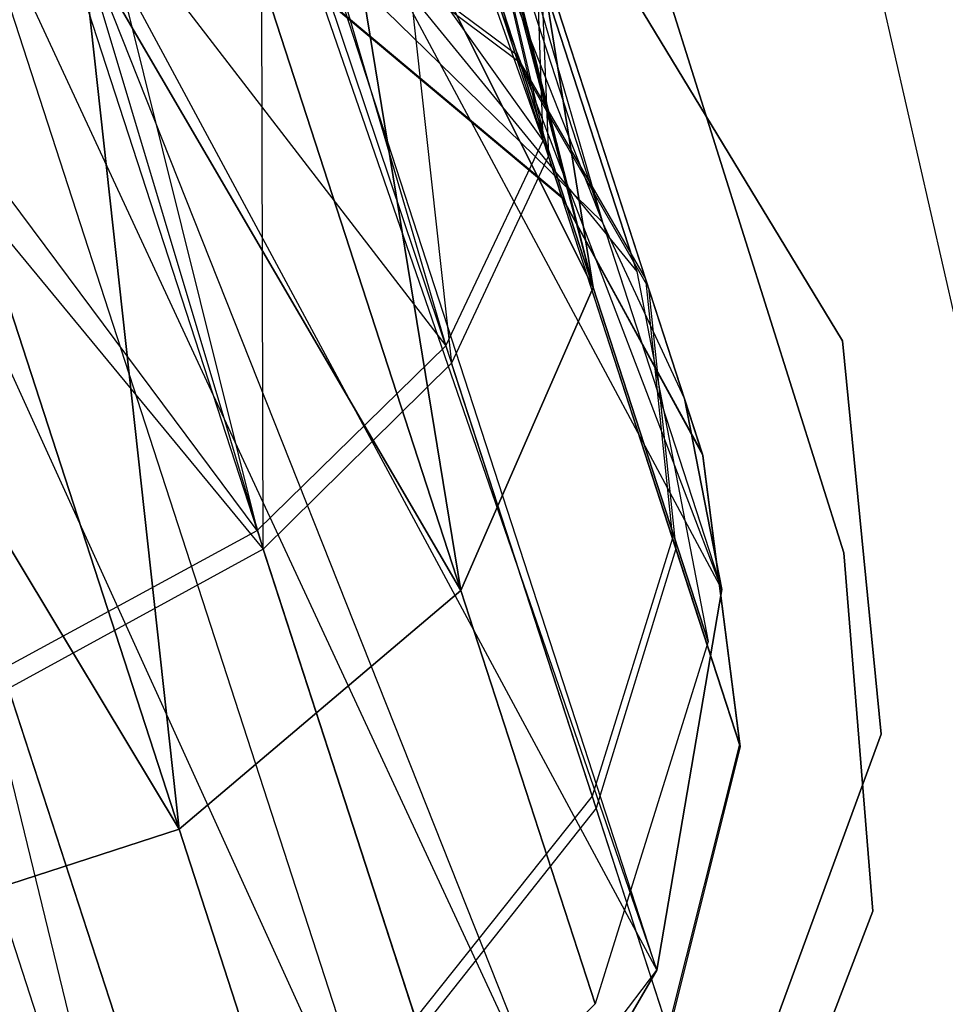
# Model space of a CAD drawing. Extents: x 0.3 to 7.1, y -3.38 to 3.38.
# Tile 261 of 604: x 3.25 to 3.36, y 1.38 to 1.5. Entities that reach past the tile are written whole.
import ezdxf

# ---------------------------------------------------------------- set-up
doc = ezdxf.new("R2010")
doc.units = 0
doc.header["$LTSCALE"] = 2.54
doc.layers.get('0').update_dxf_attribs({"linetype": 'CONTINUOUS'})

# ---------------------------------------------------------------- blocks, each defined once
blk = doc.blocks.new('SINGLES_AVVSTL_STL')
at = {"color": 0}
for p, q in [((3.28092, 1.57266, 61.46633), (3.31771, 1.47939, 61.44865)), ((3.28092, 1.57266, 61.46633), (3.31771, 1.47939, 61.44865)), ((3.28801, 1.5708, 61.44863), (3.31771, 1.47939, 61.44865)), ((3.28801, 1.5708, 61.44863), (3.31771, 1.47939, 61.44865)), ((3.29014, 1.57127, 20.51445), (3.31655, 1.47131, 20.49216)), ((3.29014, 1.57127, 20.51445), (3.31655, 1.47131, 20.49216)), ((3.29217, 1.56728, 54.91328), (3.31037, 1.48951, 54.90357)), ((3.29217, 1.56728, 54.91328), (3.31037, 1.48951, 54.90357)), ((3.29242, 1.56661, 20.52535), (3.31655, 1.47131, 20.49216)), ((3.29242, 1.56661, 20.52535), (3.31655, 1.47131, 20.49216)), ((3.29242, 1.56661, 61.42473), (3.31771, 1.47939, 61.44865)), ((3.29242, 1.56661, 61.42473), (3.31771, 1.47939, 61.44865)), ((3.29273, 1.56553, 54.53752), (3.311, 1.48759, 54.5485)), ((3.29273, 1.56553, 54.53752), (3.311, 1.48759, 54.5485)), ((3.29132, 1.56061, 61.40081), (3.3325, 1.43387, 61.40079)), ((3.29132, 1.56061, 61.40081), (3.31771, 1.47939, 61.44865)), ((3.29132, 1.56061, 61.40081), (3.3325, 1.43387, 61.40079)), ((3.29132, 1.56061, 61.40081), (3.31771, 1.47939, 61.44865)), ((3.31655, 1.47131, 20.1967), (3.29332, 1.56149, 20.15262)), ((3.31655, 1.47131, 20.1967), (3.29332, 1.56149, 20.15262)), ((3.29332, 1.56149, 20.53625), (3.31655, 1.47131, 20.49216)), ((3.29332, 1.56149, 20.53625), (3.31655, 1.47131, 20.49216)), ((3.28641, 1.55465, 61.38237), (3.3325, 1.43387, 61.40079)), ((3.28641, 1.55465, 61.38237), (3.3325, 1.43387, 61.40079)), ((3.28993, 1.55241, 54.94406), (3.31037, 1.48951, 54.90357)), ((3.28993, 1.55241, 54.94406), (3.31037, 1.48951, 54.90357)), ((3.31655, 1.47131, 20.1967), (3.29091, 1.55022, 20.13144)), ((3.31655, 1.47131, 20.1967), (3.29091, 1.55022, 20.13144)), ((3.29091, 1.55022, 20.55742), (3.31655, 1.47131, 20.49216)), ((3.29091, 1.55022, 20.55742), (3.31655, 1.47131, 20.49216)), ((3.28944, 1.54858, 54.50336), (3.299, 1.4619, 54.52513)), ((3.28944, 1.54858, 54.50336), (3.299, 1.4619, 54.52513)), ((3.28944, 1.54858, 54.50336), (3.311, 1.48759, 54.5485)), ((3.28944, 1.54858, 54.50336), (3.311, 1.48759, 54.5485)), ((3.34296, 1.54807, 5.1494), (3.38077, 1.38242, 5.30457)), ((3.34296, 1.54807, 5.1494), (3.38077, 1.38242, 5.30457)), ((3.32444, 1.38669, 61.35841), (3.27313, 1.54464, 61.35842)), ((3.27313, 1.54464, 61.35842), (3.3325, 1.43387, 61.40079)), ((3.27313, 1.54464, 61.35842), (3.3325, 1.43387, 61.40079)), ((3.32444, 1.38669, 61.35841), (3.27313, 1.54464, 61.35842)), ((3.27047, 1.543, 61.35514), (3.32444, 1.38669, 61.35841)), ((3.27047, 1.543, 61.35514), (3.32444, 1.38669, 61.35841)), ((3.31655, 1.47131, 20.1967), (3.28307, 1.5381, 20.11213)), ((3.31655, 1.47131, 20.1967), (3.28307, 1.5381, 20.11213)), ((3.30017, 1.43374, 20.17199), (3.28307, 1.5381, 20.11213)), ((3.30017, 1.43374, 20.17199), (3.28307, 1.5381, 20.11213)), ((3.28307, 1.5381, 20.57673), (3.31655, 1.47131, 20.49216)), ((3.28307, 1.5381, 20.57673), (3.31655, 1.47131, 20.49216)), ((3.28307, 1.5381, 20.57673), (3.30017, 1.43374, 20.51688)), ((3.28307, 1.5381, 20.57673), (3.30017, 1.43374, 20.51688)), ((3.31037, 1.48951, 54.90357), (3.27715, 1.53605, 54.97045)), ((3.27715, 1.53605, 54.97045), (3.2983, 1.46406, 54.92718)), ((3.27715, 1.53605, 54.97045), (3.2983, 1.46406, 54.92718)), ((3.31037, 1.48951, 54.90357), (3.27715, 1.53605, 54.97045)), ((3.29575, 1.53452, 54.84898), (3.30686, 1.50031, 54.80463)), ((3.29575, 1.53452, 54.84898), (3.30686, 1.50031, 54.80463)), ((3.30716, 1.4994, 54.64743), (3.29618, 1.53319, 54.60255)), ((3.30716, 1.4994, 54.64743), (3.29618, 1.53319, 54.60255)), ((3.27565, 1.43886, 54.50856), (3.27542, 1.53203, 54.47771)), ((3.27542, 1.53203, 54.47771), (3.299, 1.4619, 54.52513)), ((3.27542, 1.53203, 54.47771), (3.299, 1.4619, 54.52513)), ((3.27565, 1.43886, 54.50856), (3.27542, 1.53203, 54.47771)), ((3.24685, 1.53068, 61.3357), (3.31222, 1.36591, 61.34243)), ((3.24685, 1.53068, 61.3357), (3.31222, 1.36591, 61.34243)), ((3.24685, 1.53068, 61.3357), (3.32444, 1.38669, 61.35841)), ((3.24685, 1.53068, 61.3357), (3.32444, 1.38669, 61.35841)), ((3.31901, 1.52915, 54.83894), (3.34763, 1.4384, 54.83894)), ((3.34763, 1.4384, 54.63894), (3.31901, 1.52915, 54.63894)), ((3.31901, 1.52915, 54.83894), (3.34763, 1.4384, 54.83894)), ((3.34763, 1.4384, 54.63894), (3.31901, 1.52915, 54.63894)), ((3.31901, 1.52914, 20.47364), (3.34763, 1.4384, 20.47364)), ((3.34763, 1.4384, 20.27364), (3.31901, 1.52914, 20.27364)), ((3.31901, 1.52914, 20.47364), (3.34763, 1.4384, 20.47364)), ((3.34763, 1.4384, 20.27364), (3.31901, 1.52914, 20.27364)), ((3.23758, 1.5266, 61.33123), (3.29538, 1.34866, 61.33122)), ((3.23758, 1.5266, 61.33123), (3.29538, 1.34866, 61.33122)), ((3.23758, 1.5266, 61.33123), (3.31222, 1.36591, 61.34243)), ((3.23758, 1.5266, 61.33123), (3.31222, 1.36591, 61.34243)), ((3.30017, 1.43374, 20.17199), (3.27024, 1.52585, 20.09581)), ((3.30017, 1.43374, 20.17199), (3.27024, 1.52585, 20.09581)), ((3.27024, 1.52585, 20.59306), (3.30017, 1.43374, 20.51688)), ((3.27024, 1.52585, 20.59306), (3.30017, 1.43374, 20.51688)), ((3.28002, 1.52032, 54.78948), (3.30686, 1.50031, 54.80463)), ((3.28002, 1.52032, 54.78948), (3.30686, 1.50031, 54.80463)), ((3.21793, 1.51891, 61.32577), (3.26366, 1.33152, 61.32472)), ((3.21793, 1.51891, 61.32577), (3.26366, 1.33152, 61.32472)), ((3.21793, 1.51891, 61.32577), (3.29538, 1.34866, 61.33122)), ((3.21793, 1.51891, 61.32577), (3.29538, 1.34866, 61.33122)), ((3.25533, 1.51981, 54.99012), (3.2983, 1.46406, 54.92718)), ((3.25533, 1.51981, 54.99012), (3.2983, 1.46406, 54.92718)), ((3.25533, 1.51981, 54.99012), (3.27489, 1.4412, 54.94391)), ((3.25533, 1.51981, 54.99012), (3.27489, 1.4412, 54.94391)), ((3.28026, 1.51959, 54.66225), (3.30716, 1.4994, 54.64743)), ((3.28026, 1.51959, 54.66225), (3.30716, 1.4994, 54.64743)), ((3.2503, 1.51688, 54.99293), (3.27489, 1.4412, 54.94391)), ((3.2503, 1.51688, 54.99293), (3.27489, 1.4412, 54.94391)), ((3.25259, 1.51588, 54.45911), (3.27565, 1.43886, 54.50856)), ((3.25259, 1.51588, 54.45911), (3.27565, 1.43886, 54.50856)), ((3.30017, 1.43374, 20.17199), (3.25318, 1.51417, 20.08342)), ((3.30017, 1.43374, 20.17199), (3.25318, 1.51417, 20.08342)), ((3.26522, 1.40417, 20.15803), (3.25318, 1.51417, 20.08342)), ((3.26522, 1.40417, 20.15803), (3.25318, 1.51417, 20.08342)), ((3.25318, 1.51417, 20.60545), (3.30017, 1.43374, 20.51688)), ((3.25318, 1.51417, 20.60545), (3.30017, 1.43374, 20.51688)), ((3.25318, 1.51417, 20.60545), (3.26522, 1.40417, 20.53083)), ((3.25318, 1.51417, 20.60545), (3.26522, 1.40417, 20.53083)), ((3.31037, 1.48951, 54.90357), (3.30948, 1.5141, 54.87628)), ((3.30948, 1.5141, 54.87628), (3.32305, 1.47236, 54.82215)), ((3.31037, 1.48951, 54.90357), (3.30948, 1.5141, 54.87628)), ((3.30948, 1.5141, 54.87628), (3.32305, 1.47236, 54.82215)), ((3.31771, 1.47939, 61.75081), (3.28346, 1.51282, 61.75081)), ((3.28346, 1.51282, 61.49103), (3.31771, 1.47939, 61.44865)), ((3.31771, 1.47939, 61.75081), (3.28346, 1.51282, 61.75081)), ((3.28346, 1.51282, 61.49103), (3.31771, 1.47939, 61.44865)), ((3.31001, 1.51248, 54.57553), (3.311, 1.48759, 54.5485)), ((3.32341, 1.47125, 54.6303), (3.31001, 1.51248, 54.57553)), ((3.31001, 1.51248, 54.57553), (3.311, 1.48759, 54.5485)), ((3.32341, 1.47125, 54.6303), (3.31001, 1.51248, 54.57553)), ((3.20562, 1.51017, 5.1494), (3.25812, 1.34857, 5.30457)), ((3.20562, 1.51017, 5.1494), (3.25812, 1.34857, 5.30457)), ((3.29236, 1.50951, 20.31234), (3.32198, 1.47327, 20.30231)), ((3.29236, 1.50951, 20.37653), (3.32198, 1.47327, 20.38656)), ((3.29236, 1.50951, 20.31234), (3.32198, 1.47327, 20.30231)), ((3.29236, 1.50951, 20.37653), (3.32198, 1.47327, 20.38656)), ((3.31061, 1.50828, 20.22652), (3.31655, 1.47131, 20.1967)), ((3.31655, 1.47131, 20.49216), (3.31061, 1.50828, 20.46236)), ((3.32198, 1.47327, 20.30231), (3.31061, 1.50828, 20.22652)), ((3.32198, 1.47327, 20.30231), (3.31061, 1.50828, 20.22652)), ((3.31061, 1.50828, 20.22652), (3.31655, 1.47131, 20.1967)), ((3.31061, 1.50828, 20.46236), (3.32198, 1.47327, 20.38656)), ((3.31061, 1.50828, 20.46236), (3.32198, 1.47327, 20.38656)), ((3.31655, 1.47131, 20.49216), (3.31061, 1.50828, 20.46236)), ((3.27489, 1.4412, 54.94391), (3.2269, 1.50556, 55.00088)), ((3.27489, 1.4412, 54.94391), (3.2269, 1.50556, 55.00088)), ((3.28468, 1.50599, 54.7455), (3.31261, 1.48261, 54.75029)), ((3.28468, 1.50599, 54.7455), (3.31261, 1.48261, 54.75029)), ((3.28473, 1.50582, 54.70604), (3.31269, 1.48239, 54.70154)), ((3.28473, 1.50582, 54.70604), (3.31269, 1.48239, 54.70154)), ((3.32204, 1.50653, 61.72336), (3.34747, 1.4647, 61.72336)), ((3.34747, 1.4647, 61.52336), (3.32204, 1.50653, 61.52336)), ((3.34747, 1.4647, 61.52336), (3.32204, 1.50653, 61.52336)), ((3.32204, 1.50653, 61.72336), (3.34747, 1.4647, 61.72336)), ((3.26522, 1.40417, 20.15803), (3.23287, 1.50373, 20.07569)), ((3.26522, 1.40417, 20.15803), (3.23287, 1.50373, 20.07569)), ((3.23287, 1.50373, 20.61318), (3.26522, 1.40417, 20.53083)), ((3.23287, 1.50373, 20.61318), (3.26522, 1.40417, 20.53083)), ((3.22353, 1.50198, 54.44963), (3.27565, 1.43886, 54.50856)), ((3.22353, 1.50198, 54.44963), (3.27565, 1.43886, 54.50856)), ((3.30686, 1.50031, 54.80463), (3.31261, 1.48261, 54.75029)), ((3.30686, 1.50031, 54.80463), (3.32305, 1.47236, 54.82215)), ((3.30686, 1.50031, 54.80463), (3.31261, 1.48261, 54.75029)), ((3.30686, 1.50031, 54.80463), (3.32305, 1.47236, 54.82215)), ((3.30716, 1.4994, 54.64743), (3.32341, 1.47125, 54.6303)), ((3.30716, 1.4994, 54.64743), (3.32341, 1.47125, 54.6303)), ((3.31269, 1.48239, 54.70154), (3.30716, 1.4994, 54.64743)), ((3.31269, 1.48239, 54.70154), (3.30716, 1.4994, 54.64743)), ((3.26522, 1.40417, 20.15803), (3.21049, 1.49516, 20.07306)), ((3.26522, 1.40417, 20.15803), (3.21049, 1.49516, 20.07306)), ((3.21049, 1.49516, 20.61581), (3.26522, 1.40417, 20.53083)), ((3.21049, 1.49516, 20.61581), (3.26522, 1.40417, 20.53083)), ((3.2983, 1.46406, 54.92718), (3.31037, 1.48951, 54.90357)), ((3.2983, 1.46406, 54.92718), (3.31037, 1.48951, 54.90357)), ((3.31037, 1.48951, 54.90357), (3.32639, 1.44023, 54.83967)), ((3.31037, 1.48951, 54.90357), (3.32639, 1.44023, 54.83967)), ((3.311, 1.48759, 54.5485), (3.299, 1.4619, 54.52513)), ((3.311, 1.48759, 54.5485), (3.299, 1.4619, 54.52513)), ((3.32681, 1.43892, 54.61317), (3.311, 1.48759, 54.5485)), ((3.32681, 1.43892, 54.61317), (3.311, 1.48759, 54.5485)), ((3.31261, 1.48261, 54.75029), (3.31269, 1.48239, 54.70154)), ((3.31261, 1.48261, 54.75029), (3.33007, 1.45075, 54.75582)), ((3.31261, 1.48261, 54.75029), (3.31269, 1.48239, 54.70154)), ((3.31261, 1.48261, 54.75029), (3.33007, 1.45075, 54.75582)), ((3.31269, 1.48239, 54.70154), (3.33015, 1.45049, 54.69634)), ((3.31269, 1.48239, 54.70154), (3.33015, 1.45049, 54.69634)), ((3.32786, 1.45753, 61.75081), (3.31771, 1.47939, 61.75081)), ((3.31771, 1.47939, 61.75081), (3.31771, 1.47939, 61.44865)), ((3.31771, 1.47939, 61.75081), (3.3325, 1.43387, 61.40079)), ((3.31771, 1.47939, 61.75081), (3.31771, 1.47939, 61.44865)), ((3.31771, 1.47939, 61.75081), (3.3325, 1.43387, 61.40079)), ((3.32786, 1.45753, 61.75081), (3.31771, 1.47939, 61.75081)), ((3.32198, 1.47327, 20.30231), (3.3308, 1.42745, 20.29165)), ((3.32198, 1.47327, 20.38656), (3.32198, 1.47327, 20.30231)), ((3.32198, 1.47327, 20.38656), (3.32198, 1.47327, 20.30231)), ((3.32198, 1.47327, 20.38656), (3.3308, 1.42745, 20.39721)), ((3.32198, 1.47327, 20.30231), (3.3308, 1.42745, 20.29165)), ((3.32198, 1.47327, 20.38656), (3.3308, 1.42745, 20.39721)), ((3.31655, 1.47131, 20.1967), (3.30017, 1.43374, 20.17199)), ((3.30017, 1.43374, 20.51688), (3.31655, 1.47131, 20.49216)), ((3.31655, 1.47131, 20.1967), (3.30017, 1.43374, 20.17199)), ((3.30017, 1.43374, 20.51688), (3.31655, 1.47131, 20.49216)), ((3.3308, 1.42745, 20.29165), (3.31655, 1.47131, 20.1967)), ((3.3308, 1.42745, 20.29165), (3.31655, 1.47131, 20.1967)), ((3.31655, 1.47131, 20.49216), (3.3308, 1.42745, 20.39721)), ((3.31655, 1.47131, 20.49216), (3.3308, 1.42745, 20.39721)), ((3.32305, 1.47236, 54.82215), (3.33007, 1.45075, 54.75582)), ((3.32305, 1.47236, 54.82215), (3.32639, 1.44023, 54.83967)), ((3.32305, 1.47236, 54.82215), (3.33007, 1.45075, 54.75582)), ((3.32305, 1.47236, 54.82215), (3.32639, 1.44023, 54.83967)), ((3.32341, 1.47125, 54.6303), (3.32681, 1.43892, 54.61317)), ((3.33015, 1.45049, 54.69634), (3.32341, 1.47125, 54.6303)), ((3.32341, 1.47125, 54.6303), (3.32681, 1.43892, 54.61317)), ((3.33015, 1.45049, 54.69634), (3.32341, 1.47125, 54.6303)), ((3.27489, 1.4412, 54.94391), (3.2983, 1.46406, 54.92718)), ((3.27489, 1.4412, 54.94391), (3.2983, 1.46406, 54.92718)), ((3.2983, 1.46406, 54.92718), (3.31643, 1.40826, 54.85482)), ((3.2983, 1.46406, 54.92718), (3.31643, 1.40826, 54.85482)), ((3.34747, 1.4647, 61.72336), (3.35223, 1.41597, 61.72336)), ((3.35223, 1.41597, 61.52336), (3.34747, 1.4647, 61.52336)), ((3.34747, 1.4647, 61.52336), (3.34747, 1.4647, 61.72336)), ((3.34747, 1.4647, 61.52336), (3.34747, 1.4647, 61.72336)), ((3.35223, 1.41597, 61.52336), (3.34747, 1.4647, 61.52336)), ((3.34747, 1.4647, 61.72336), (3.35223, 1.41597, 61.72336)), ((3.299, 1.4619, 54.52513), (3.27565, 1.43886, 54.50856)), ((3.299, 1.4619, 54.52513), (3.27565, 1.43886, 54.50856)), ((3.31691, 1.40678, 54.59835), (3.299, 1.4619, 54.52513)), ((3.31691, 1.40678, 54.59835), (3.299, 1.4619, 54.52513)), ((3.3325, 1.43387, 61.75081), (3.32786, 1.45753, 61.75081)), ((3.32786, 1.45753, 61.75081), (3.3325, 1.43387, 61.40079)), ((3.32786, 1.45753, 61.75081), (3.3325, 1.43387, 61.40079)), ((3.3325, 1.43387, 61.75081), (3.32786, 1.45753, 61.75081)), ((3.33007, 1.45075, 54.75582), (3.33015, 1.45049, 54.69634)), ((3.33007, 1.45075, 54.75582), (3.33467, 1.41472, 54.76136)), ((3.33007, 1.45075, 54.75582), (3.33015, 1.45049, 54.69634)), ((3.33007, 1.45075, 54.75582), (3.33467, 1.41472, 54.76136)), ((3.33015, 1.45049, 54.69634), (3.33478, 1.41441, 54.69113)), ((3.33015, 1.45049, 54.69634), (3.33478, 1.41441, 54.69113)), ((3.24331, 1.42402, 54.95151), (3.27489, 1.4412, 54.94391)), ((3.24331, 1.42402, 54.95151), (3.27489, 1.4412, 54.94391)), ((3.27489, 1.4412, 54.94391), (3.29452, 1.38078, 54.86556)), ((3.27489, 1.4412, 54.94391), (3.29452, 1.38078, 54.86556)), ((3.32639, 1.44023, 54.83967), (3.31643, 1.40826, 54.85482)), ((3.32639, 1.44023, 54.83967), (3.31643, 1.40826, 54.85482)), ((3.32639, 1.44023, 54.83967), (3.33467, 1.41472, 54.76136)), ((3.32639, 1.44023, 54.83967), (3.33467, 1.41472, 54.76136)), ((3.27565, 1.43886, 54.50856), (3.2441, 1.42159, 54.50104)), ((3.27565, 1.43886, 54.50856), (3.2441, 1.42159, 54.50104)), ((3.29505, 1.37917, 54.58784), (3.27565, 1.43886, 54.50856)), ((3.29505, 1.37917, 54.58784), (3.27565, 1.43886, 54.50856)), ((3.32681, 1.43892, 54.61317), (3.31691, 1.40678, 54.59835)), ((3.32681, 1.43892, 54.61317), (3.31691, 1.40678, 54.59835)), ((3.33478, 1.41441, 54.69113), (3.32681, 1.43892, 54.61317)), ((3.33478, 1.41441, 54.69113), (3.32681, 1.43892, 54.61317)), ((3.34763, 1.4384, 54.83894), (3.35123, 1.39404, 54.83894)), ((3.35123, 1.39404, 54.63894), (3.34763, 1.4384, 54.63894)), ((3.34763, 1.4384, 54.63894), (3.34763, 1.4384, 54.83894)), ((3.34763, 1.4384, 54.63894), (3.34763, 1.4384, 54.83894)), ((3.35123, 1.39404, 54.63894), (3.34763, 1.4384, 54.63894)), ((3.34763, 1.4384, 54.83894), (3.35123, 1.39404, 54.83894)), ((3.34763, 1.4384, 20.47364), (3.35123, 1.39404, 20.47364)), ((3.35123, 1.39404, 20.27364), (3.34763, 1.4384, 20.27364)), ((3.34763, 1.4384, 20.27364), (3.34763, 1.4384, 20.47364)), ((3.34763, 1.4384, 20.27364), (3.34763, 1.4384, 20.47364)), ((3.35123, 1.39404, 20.27364), (3.34763, 1.4384, 20.27364)), ((3.34763, 1.4384, 20.47364), (3.35123, 1.39404, 20.47364)), ((3.30017, 1.43374, 20.17199), (3.26522, 1.40417, 20.15803)), ((3.26522, 1.40417, 20.53083), (3.30017, 1.43374, 20.51688)), ((3.30017, 1.43374, 20.17199), (3.26522, 1.40417, 20.15803)), ((3.26522, 1.40417, 20.53083), (3.30017, 1.43374, 20.51688)), ((3.31681, 1.38254, 20.28282), (3.30017, 1.43374, 20.17199)), ((3.31681, 1.38254, 20.28282), (3.30017, 1.43374, 20.17199)), ((3.30017, 1.43374, 20.51688), (3.31681, 1.38254, 20.40604)), ((3.30017, 1.43374, 20.51688), (3.31681, 1.38254, 20.40604)), ((3.32444, 1.38669, 61.75081), (3.3325, 1.43387, 61.75081)), ((3.3325, 1.43387, 61.40079), (3.32444, 1.38669, 61.35841)), ((3.32444, 1.38669, 61.75081), (3.3325, 1.43387, 61.75081)), ((3.3325, 1.43387, 61.40079), (3.32444, 1.38669, 61.35841)), ((3.3325, 1.43387, 61.40079), (3.3325, 1.43387, 61.75081)), ((3.3325, 1.43387, 61.40079), (3.3325, 1.43387, 61.75081)), ((3.3308, 1.42745, 20.29165), (3.31681, 1.38254, 20.28282)), ((3.3308, 1.42745, 20.39721), (3.31681, 1.38254, 20.40604)), ((3.3308, 1.42745, 20.29165), (3.31681, 1.38254, 20.28282)), ((3.3308, 1.42745, 20.39721), (3.31681, 1.38254, 20.40604)), ((3.3308, 1.42745, 20.39721), (3.3308, 1.42745, 20.29165)), ((3.3308, 1.42745, 20.39721), (3.3308, 1.42745, 20.29165)), ((3.24331, 1.42402, 54.95151), (3.26362, 1.36149, 54.87044)), ((3.24331, 1.42402, 54.95151), (3.26362, 1.36149, 54.87044)), ((3.26416, 1.35983, 54.58307), (3.2441, 1.42159, 54.50104)), ((3.26416, 1.35983, 54.58307), (3.2441, 1.42159, 54.50104)), ((3.35223, 1.41597, 61.72336), (3.33539, 1.37001, 61.72336)), ((3.33539, 1.37001, 61.52336), (3.35223, 1.41597, 61.52336)), ((3.33539, 1.37001, 61.52336), (3.35223, 1.41597, 61.52336)), ((3.35223, 1.41597, 61.72336), (3.33539, 1.37001, 61.72336)), ((3.35223, 1.41597, 61.52336), (3.35223, 1.41597, 61.72336)), ((3.35223, 1.41597, 61.52336), (3.35223, 1.41597, 61.72336)), ((3.33467, 1.41472, 54.76136), (3.32581, 1.37938, 54.76616)), ((3.33467, 1.41472, 54.76136), (3.32581, 1.37938, 54.76616)), ((3.33478, 1.41441, 54.69113), (3.32593, 1.37902, 54.68663)), ((3.33478, 1.41441, 54.69113), (3.32593, 1.37902, 54.68663)), ((3.33467, 1.41472, 54.76136), (3.33478, 1.41441, 54.69113)), ((3.33467, 1.41472, 54.76136), (3.33478, 1.41441, 54.69113)), ((3.31643, 1.40826, 54.85482), (3.29452, 1.38078, 54.86556)), ((3.31643, 1.40826, 54.85482), (3.29452, 1.38078, 54.86556)), ((3.31643, 1.40826, 54.85482), (3.32581, 1.37938, 54.76616)), ((3.31643, 1.40826, 54.85482), (3.32581, 1.37938, 54.76616)), ((3.31691, 1.40678, 54.59835), (3.29505, 1.37917, 54.58784)), ((3.31691, 1.40678, 54.59835), (3.29505, 1.37917, 54.58784)), ((3.32593, 1.37902, 54.68663), (3.31691, 1.40678, 54.59835)), ((3.32593, 1.37902, 54.68663), (3.31691, 1.40678, 54.59835)), ((3.26522, 1.40417, 20.15803), (3.2197, 1.38938, 20.15803)), ((3.2197, 1.38938, 20.53083), (3.26522, 1.40417, 20.53083)), ((3.26522, 1.40417, 20.15803), (3.2197, 1.38938, 20.15803)), ((3.2197, 1.38938, 20.53083), (3.26522, 1.40417, 20.53083)), ((3.2832, 1.34883, 20.27784), (3.26522, 1.40417, 20.15803)), ((3.2832, 1.34883, 20.27784), (3.26522, 1.40417, 20.15803)), ((3.26522, 1.40417, 20.53083), (3.2832, 1.34883, 20.41103)), ((3.26522, 1.40417, 20.53083), (3.2832, 1.34883, 20.41103)), ((3.35123, 1.39404, 54.83894), (3.33523, 1.35251, 54.83894)), ((3.33523, 1.35251, 54.63894), (3.35123, 1.39404, 54.63894)), ((3.33523, 1.35251, 54.63894), (3.35123, 1.39404, 54.63894)), ((3.35123, 1.39404, 54.83894), (3.33523, 1.35251, 54.83894)), ((3.35123, 1.39404, 20.47364), (3.33523, 1.35251, 20.47364)), ((3.33523, 1.35251, 20.27364), (3.35123, 1.39404, 20.27364)), ((3.33523, 1.35251, 20.27364), (3.35123, 1.39404, 20.27364)), ((3.35123, 1.39404, 20.47364), (3.33523, 1.35251, 20.47364)), ((3.35123, 1.39404, 54.63894), (3.35123, 1.39404, 54.83894)), ((3.35123, 1.39404, 54.63894), (3.35123, 1.39404, 54.83894)), ((3.35123, 1.39404, 20.27364), (3.35123, 1.39404, 20.47364)), ((3.35123, 1.39404, 20.27364), (3.35123, 1.39404, 20.47364)), ((3.29538, 1.34866, 61.75081), (3.32444, 1.38669, 61.75081)), ((3.29538, 1.34866, 61.75081), (3.32444, 1.38669, 61.75081)), ((3.32444, 1.38669, 61.35841), (3.31222, 1.36591, 61.34243)), ((3.31222, 1.36591, 61.34243), (3.32444, 1.38669, 61.75081)), ((3.31222, 1.36591, 61.34243), (3.32444, 1.38669, 61.75081)), ((3.32444, 1.38669, 61.35841), (3.31222, 1.36591, 61.34243)), ((3.32444, 1.38669, 61.35841), (3.32444, 1.38669, 61.75081)), ((3.32444, 1.38669, 61.35841), (3.32444, 1.38669, 61.75081)), ((3.31681, 1.38254, 20.28282), (3.2832, 1.34883, 20.27784)), ((3.31681, 1.38254, 20.40604), (3.2832, 1.34883, 20.41103)), ((3.31681, 1.38254, 20.28282), (3.2832, 1.34883, 20.27784)), ((3.31681, 1.38254, 20.40604), (3.2832, 1.34883, 20.41103)), ((3.31681, 1.38254, 20.40604), (3.31681, 1.38254, 20.28282)), ((3.31681, 1.38254, 20.40604), (3.31681, 1.38254, 20.28282))]:
    blk.add_line(p, q, dxfattribs=at)

msp = doc.modelspace()

# ---------------------------------------------------------------- block references
at = {"color": 0}
msp.add_blockref('SINGLES_AVVSTL_STL', (0, 0), dxfattribs=at)

doc.saveas('drawing.dxf')
